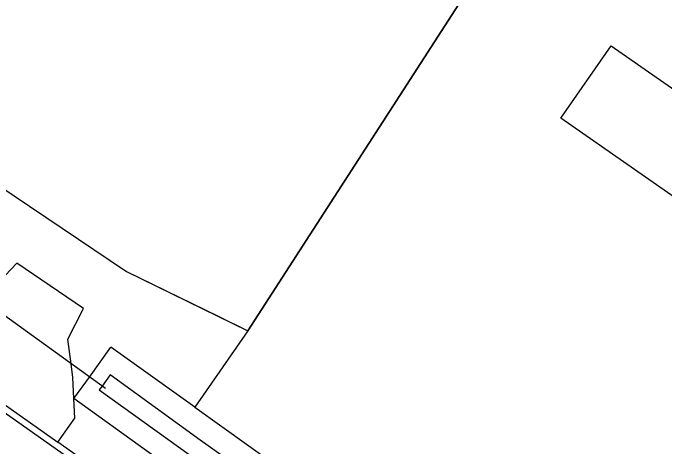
# Model space of a CAD drawing. Extents: x 136000 to 141000, y 400494 to 402006.
# Drawn here: x 136611.8 to 136651.8, y 401380.05 to 401406.68 of the extents above; entities that cross this region are included whole.
import ezdxf

# ---------------------------------------------------------------- set-up
doc = ezdxf.new("R2010")
doc.units = 0
for name, color, linetype in [('gg-afsc-lijn draadraster', 7, 'Continuous'), ('gg-bbg-gedigitaliseerde bebouwing', 7, 'Continuous'), ('gg-bbg-hoofdgebouw', 7, 'Continuous'), ('gg-knt-bronhoudergrens', 7, 'Continuous'), ('gg-knt-verharding', 7, 'Continuous'), ('gg-kntw-bovenkant insteek waterloop', 7, 'Continuous'), ('gg-kntw-waterlijn', 7, 'Continuous'), ('gg-kwrk-duiker nz buis', 7, 'Continuous'), ('gt-grn-vlakafsluiter', 7, 'Continuous')]:
    doc.layers.add(name, color=color, linetype=linetype)

msp = doc.modelspace()

# ---------------------------------------------------------------- linework, layer by layer
at = {"layer": 'gg-afsc-lijn draadraster'}
msp.add_lwpolyline([(136618.754, 401390.823), (136624.378, 401388.08), (136626.206, 401387.188), (136650.38, 401424.629), (136663.232, 401444.537), (136674.553, 401462.071), (136680.188, 401473.251)], dxfattribs=at)
at = {"layer": 'gg-bbg-gedigitaliseerde bebouwing'}
msp.add_lwpolyline([(136645.405, 401400.221), (136648.497, 401404.661), (136657.514, 401398.395), (136663.031, 401406.328)], dxfattribs=at)
at = {"layer": 'gg-bbg-hoofdgebouw'}
msp.add_lwpolyline([(136658.633, 401391.036), (136656.56, 401388.059), (136652.388, 401390.965), (136654.448, 401393.921), (136645.405, 401400.221)], dxfattribs=at)
at = {"layer": 'gg-knt-bronhoudergrens'}
for points in [[(136673.827, 401505.242), (136669.737, 401497.593), (136664.446, 401489.258), (136667.885, 401484.231), (136680.188, 401473.251), (136674.553, 401462.071), (136663.232, 401444.537), (136650.38, 401424.629), (136626.206, 401387.188)], [(136601.017, 401424.611), (136604.607, 401402.346), (136609.848, 401396.821), (136618.754, 401390.823), (136626.206, 401387.188)]]:
    msp.add_lwpolyline(points, dxfattribs=at)
at = {"layer": 'gg-knt-verharding'}
msp.add_line((136605.452, 401386.757), (136614.546, 401380.346), dxfattribs=at)
for points in [[(136594.974, 401393.66), (136628.702, 401369.868), (136644.838, 401358.561)], [(136615.364, 401385.152), (136615.167, 401386.676), (136616.127, 401388.542), (136612.037, 401391.335), (136609.893, 401389.107)], [(136615.535, 401383.022), (136615.472, 401384.317), (136615.364, 401385.152)], [(136614.546, 401380.346), (136615.593, 401381.828), (136615.535, 401383.022)], [(136645.087, 401358.874), (136628.956, 401370.189), (136614.546, 401380.346)]]:
    msp.add_lwpolyline(points, dxfattribs=at)
at = {"layer": 'gg-kntw-bovenkant insteek waterloop'}
for p, q in [((136616.482, 401384.344), (136617.798, 401386.182)), ((136622.96, 401382.486), (136617.798, 401386.182)), ((136615.535, 401383.022), (136616.482, 401384.344)), ((136651.056, 401357.454), (136615.535, 401383.022))]:
    msp.add_line(p, q, dxfattribs=at)
msp.add_lwpolyline([(136622.96, 401382.486), (136651.125, 401362.318), (136652.333, 401361.081), (136652.889, 401359.903)], dxfattribs=at)
at = {"layer": 'gg-kntw-waterlijn'}
for p, q in [((136617.756, 401384.482), (136617.256, 401383.785)), ((136617.256, 401383.785), (136617.086, 401383.549))]:
    msp.add_line(p, q, dxfattribs=at)
msp.add_lwpolyline([(136617.086, 401383.549), (136644.984, 401363.506), (136650.268, 401359.711), (136650.993, 401359.702), (136651.006, 401360.796), (136641.575, 401367.491), (136623.284, 401380.474), (136617.756, 401384.482)], dxfattribs=at)
at = {"layer": 'gg-kwrk-duiker nz buis'}
msp.add_line((136617.462, 401383.636), (136608.76, 401389.926), dxfattribs=at)
at = {"layer": 'gt-grn-vlakafsluiter'}
msp.add_line((136626.206, 401387.188), (136622.96, 401382.486), dxfattribs=at)

doc.saveas('drawing.dxf')
